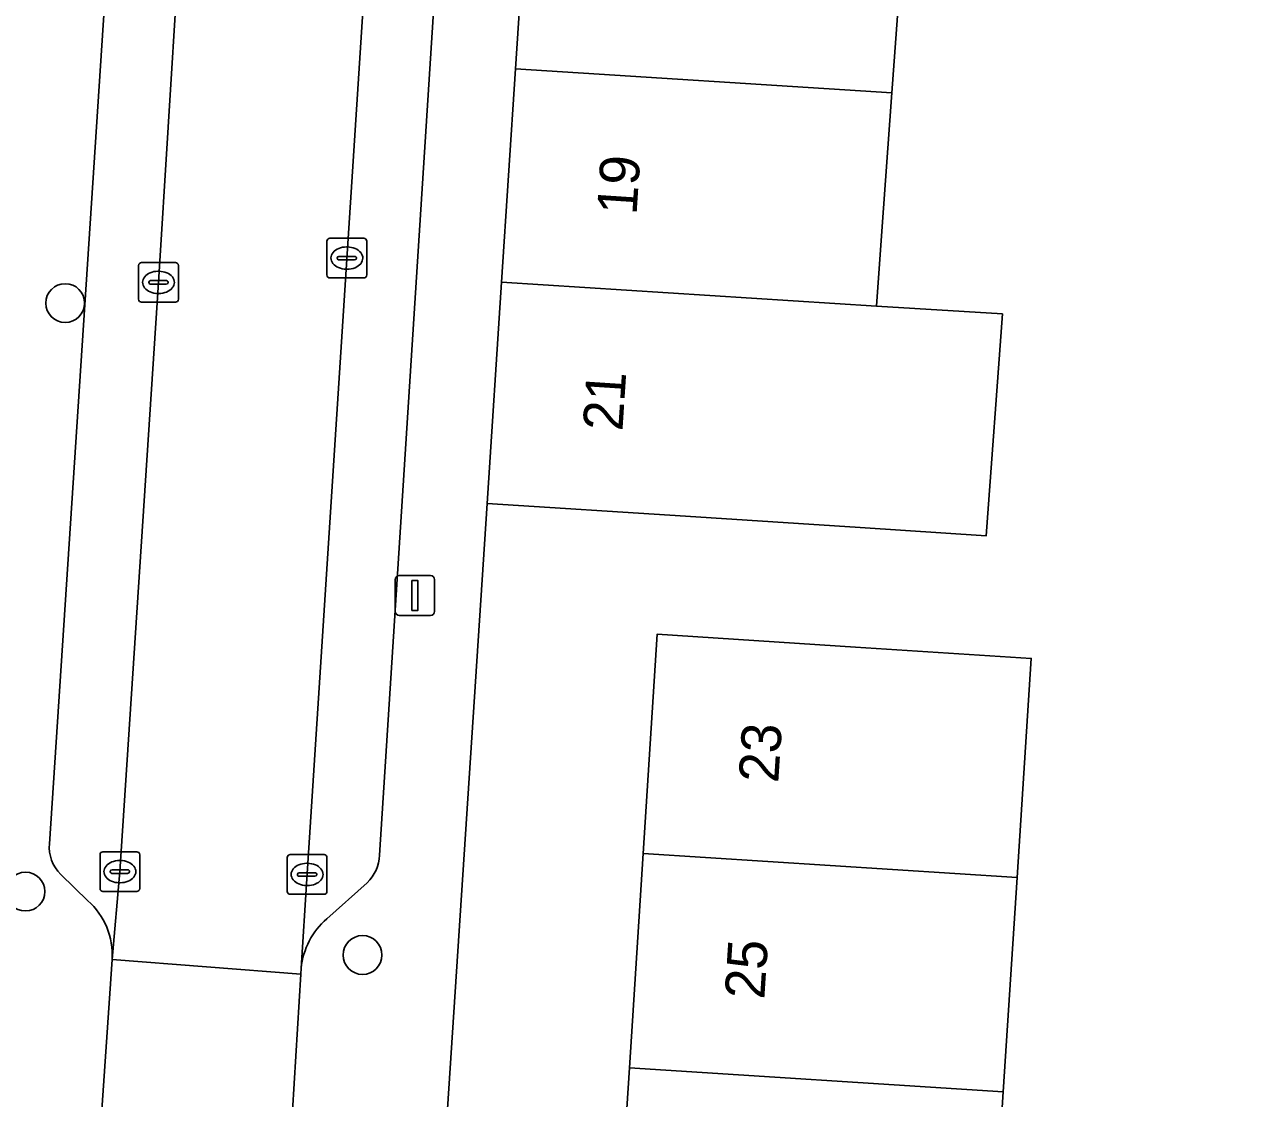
# Model space of a CAD drawing. Extents: x 160349 to 161355, y 381727 to 382854.
# Drawn here: x 160561.12 to 160592.13, y 382185.94 to 382212.98 of the extents above; entities that cross this region are included whole.
import ezdxf

# ---------------------------------------------------------------- set-up
doc = ezdxf.new("R2010")
doc.units = 0
for name, color, linetype in [('IMGEO_Boom', 7, 'Continuous'), ('IMGEO_Erf', 7, 'Continuous'), ('IMGEO_Kolk', 7, 'Continuous'), ('IMGEO_Lichtmast', 7, 'Continuous'), ('IMGEO_Pand', 7, 'Continuous'), ('IMGEO_Pand_nummerreeks', 7, 'Continuous'), ('IMGEO_Parkeervlak_open', 7, 'Continuous'), ('IMGEO_Rijbaan_lokaal_open', 7, 'Continuous'), ('IMGEO_Voetpad_open', 7, 'Continuous')]:
    doc.layers.add(name, color=color, linetype=linetype)

msp = doc.modelspace()

# ---------------------------------------------------------------- linework, layer by layer
at = {"layer": 'IMGEO_Boom'}
for centre in [(160562.141, 382205.966), (160561.14, 382191.148), (160569.628, 382189.551)]:
    msp.add_circle(centre, 0.489, dxfattribs=at)
at = {"layer": 'IMGEO_Erf'}
msp.add_lwpolyline([(160598.291, 382223.527), (160574.354, 382225.146), (160574.19, 382222.775), (160581.314, 382222.32), (160581.462, 382224.509), (160586.548, 382224.183), (160586.21, 382219.195), (160586.024, 382216.454), (160583.35, 382216.629), (160582.958, 382211.262), (160582.695, 382207.663), (160582.565, 382205.893), (160585.741, 382205.692), (160585.332, 382200.108), (160582.157, 382200.314), (160577.756, 382200.599), (160572.766, 382200.922), (160570.733, 382169.923)], dxfattribs=at)
msp.add_lwpolyline([(160586.11, 382191.501), (160585.762, 382186.108), (160585.416, 382180.724), (160585.069, 382175.331), (160588.372, 382175.119), (160588.014, 382169.565), (160584.711, 382169.778), (160580.285, 382170.063), (160575.295, 382170.384), (160575.652, 382175.937), (160576, 382181.329), (160576.346, 382186.714), (160576.693, 382192.107), (160577.049, 382197.63), (160582.039, 382197.306), (160586.465, 382197.018)], close=True, dxfattribs=at)
at = {"layer": 'IMGEO_Kolk'}
for p, q in [((160568.807, 382207.6), (160569.659, 382207.6)), ((160568.732, 382206.674), (160568.732, 382207.526)), ((160569.22, 382207.38), (160569.245, 382207.38)), ((160569.733, 382207.526), (160569.733, 382206.674)), ((160564.064, 382206.988), (160564.916, 382206.988)), ((160568.991, 382207.094), (160568.991, 382207.106)), ((160569.429, 382207.057), (160569.031, 382207.057)), ((160569.034, 382207.143), (160569.432, 382207.143)), ((160569.475, 382207.106), (160569.475, 382207.094)), ((160563.989, 382206.062), (160563.989, 382206.914)), ((160564.477, 382206.768), (160564.502, 382206.768)), ((160564.99, 382206.914), (160564.99, 382206.062)), ((160569.243, 382206.82), (160569.218, 382206.82)), ((160564.248, 382206.482), (160564.248, 382206.494)), ((160564.686, 382206.445), (160564.288, 382206.445)), ((160564.291, 382206.531), (160564.689, 382206.531)), ((160564.732, 382206.494), (160564.732, 382206.482)), ((160569.659, 382206.6), (160568.807, 382206.6)), ((160564.5, 382206.208), (160564.475, 382206.208)), ((160564.916, 382205.988), (160564.064, 382205.988)), ((160563.092, 382192.15), (160563.944, 382192.15)), ((160567.806, 382192.08), (160568.658, 382192.08)), ((160563.017, 382191.224), (160563.017, 382192.076)), ((160563.505, 382191.93), (160563.53, 382191.93)), ((160564.018, 382192.076), (160564.018, 382191.224)), ((160567.731, 382191.154), (160567.731, 382192.006)), ((160568.219, 382191.86), (160568.244, 382191.86)), ((160568.732, 382192.006), (160568.732, 382191.154)), ((160563.276, 382191.644), (160563.276, 382191.656)), ((160563.714, 382191.607), (160563.316, 382191.607)), ((160563.319, 382191.693), (160563.717, 382191.693)), ((160563.76, 382191.656), (160563.76, 382191.644)), ((160567.99, 382191.574), (160567.99, 382191.586)), ((160568.428, 382191.537), (160568.03, 382191.537)), ((160568.033, 382191.623), (160568.431, 382191.623)), ((160568.474, 382191.586), (160568.474, 382191.574)), ((160563.944, 382191.15), (160563.092, 382191.15)), ((160563.528, 382191.37), (160563.503, 382191.37)), ((160568.242, 382191.3), (160568.217, 382191.3)), ((160568.658, 382191.08), (160567.806, 382191.08))]:
    msp.add_line(p, q, dxfattribs=at)
for points in [[(160568.807, 382207.6), (160569.659, 382207.6)], [(160568.732, 382206.674), (160568.732, 382207.526)], [(160569.733, 382207.526), (160569.733, 382206.674)], [(160564.064, 382206.988), (160564.916, 382206.988)], [(160563.989, 382206.062), (160563.989, 382206.914)], [(160564.99, 382206.914), (160564.99, 382206.062)], [(160569.659, 382206.6), (160568.807, 382206.6)], [(160564.916, 382205.988), (160564.064, 382205.988)], [(160563.092, 382192.15), (160563.944, 382192.15)], [(160567.806, 382192.08), (160568.658, 382192.08)], [(160563.017, 382191.224), (160563.017, 382192.076)], [(160564.018, 382192.076), (160564.018, 382191.224)], [(160567.731, 382191.154), (160567.731, 382192.006)], [(160568.732, 382192.006), (160568.732, 382191.154)], [(160563.944, 382191.15), (160563.092, 382191.15)], [(160568.658, 382191.08), (160567.806, 382191.08)]]:
    msp.add_lwpolyline(points, dxfattribs=at)
for centre, radius, start, end in [((160568.809, 382207.524), 0.0765, 91.552, 178.448), ((160568.809, 382207.524), 0.0765, 91.552, 178.448), ((160569.657, 382207.524), 0.0765, 1.552, 88.448), ((160569.657, 382207.524), 0.0765, 1.552, 88.448), ((160564.066, 382206.912), 0.0765, 91.552, 178.448), ((160564.066, 382206.912), 0.0765, 91.552, 178.448), ((160564.914, 382206.912), 0.0765, 1.552, 88.448), ((160564.914, 382206.912), 0.0765, 1.552, 88.448), ((160569.031, 382207.103), 0.0403, 85.8775, 175.7526), ((160569.028, 382207.093), 0.0366, 178.938, 274.7102), ((160569.432, 382207.1), 0.043, 264.8664, 352.4533), ((160569.436, 382207.105), 0.0386, 1.7309, 96.639), ((160568.809, 382206.676), 0.0765, 181.552, 268.448), ((160568.809, 382206.676), 0.0765, 181.552, 268.448), ((160569.657, 382206.676), 0.0765, 271.552, 358.448), ((160569.657, 382206.676), 0.0765, 271.552, 358.448), ((160564.288, 382206.491), 0.0403, 85.8775, 175.7526), ((160564.285, 382206.481), 0.0366, 178.938, 274.7102), ((160564.689, 382206.488), 0.043, 264.8664, 352.4533), ((160564.693, 382206.493), 0.0386, 1.7309, 96.639), ((160564.066, 382206.064), 0.0765, 181.552, 268.448), ((160564.066, 382206.064), 0.0765, 181.552, 268.448), ((160564.914, 382206.064), 0.0765, 271.552, 358.448), ((160564.914, 382206.064), 0.0765, 271.552, 358.448), ((160563.094, 382192.074), 0.0765, 91.552, 178.448), ((160563.094, 382192.074), 0.0765, 91.552, 178.448), ((160563.942, 382192.074), 0.0765, 1.552, 88.448), ((160563.942, 382192.074), 0.0765, 1.552, 88.448), ((160567.808, 382192.004), 0.0765, 91.552, 178.448), ((160567.808, 382192.004), 0.0765, 91.552, 178.448), ((160568.656, 382192.004), 0.0765, 1.552, 88.448), ((160568.656, 382192.004), 0.0765, 1.552, 88.448), ((160563.316, 382191.653), 0.0403, 85.8775, 175.7526), ((160563.313, 382191.643), 0.0366, 178.938, 274.7102), ((160563.717, 382191.65), 0.043, 264.8664, 352.4533), ((160563.721, 382191.655), 0.0386, 1.7309, 96.639), ((160568.03, 382191.583), 0.0403, 85.8775, 175.7526), ((160568.027, 382191.573), 0.0366, 178.938, 274.7102), ((160568.431, 382191.58), 0.043, 264.8664, 352.4533), ((160568.435, 382191.585), 0.0386, 1.7309, 96.639), ((160563.094, 382191.226), 0.0765, 181.552, 268.448), ((160563.094, 382191.226), 0.0765, 181.552, 268.448), ((160563.942, 382191.226), 0.0765, 271.552, 358.448), ((160563.942, 382191.226), 0.0765, 271.552, 358.448), ((160567.808, 382191.156), 0.0765, 181.552, 268.448), ((160567.808, 382191.156), 0.0765, 181.552, 268.448), ((160568.656, 382191.156), 0.0765, 271.552, 358.448), ((160568.656, 382191.156), 0.0765, 271.552, 358.448)]:
    msp.add_arc(centre, radius, start, end, dxfattribs=at)
for centre, major_axis, ratio, start_param, end_param in [((160569.219, 382207.1), (-0.387, 0.002), 0.722429, 4.712389, 7.853982), ((160569.244, 382207.1), (-0.39, 0.002), 0.717154, 1.570796, 4.712389), ((160564.476, 382206.488), (-0.387, 0.002), 0.722429, 4.712389, 7.853982), ((160564.501, 382206.488), (-0.39, 0.002), 0.717154, 1.570796, 4.712389), ((160563.504, 382191.65), (-0.387, 0.002), 0.722429, 4.712389, 7.853982), ((160563.529, 382191.65), (-0.39, 0.002), 0.717154, 1.570796, 4.712389), ((160568.218, 382191.58), (-0.387, 0.002), 0.722429, 4.712389, 7.853982), ((160568.243, 382191.58), (-0.39, 0.002), 0.717154, 1.570796, 4.712389)]:
    msp.add_ellipse(centre, major_axis=major_axis, ratio=ratio, start_param=start_param, end_param=end_param, dxfattribs=at)
at = {"layer": 'IMGEO_Lichtmast'}
for p, q in [((160570.452, 382198.203), (160570.452, 382199.003)), ((160570.452, 382199.003), (160570.452, 382198.203)), ((160570.552, 382199.103), (160571.342, 382199.103)), ((160571.342, 382199.103), (160570.552, 382199.103)), ((160571.442, 382199.003), (160571.442, 382198.203)), ((160571.442, 382198.203), (160571.442, 382199.003)), ((160571.342, 382198.103), (160570.552, 382198.103)), ((160570.552, 382198.103), (160571.342, 382198.103))]:
    msp.add_line(p, q, dxfattribs=at)
msp.add_lwpolyline([(160570.872, 382198.978), (160571.022, 382198.978), (160571.022, 382198.228), (160570.872, 382198.228), (160570.872, 382198.978)], dxfattribs=at)
for centre, start, end in [((160570.552, 382199.003), 90, 180), ((160570.552, 382199.003), 90, 180), ((160571.342, 382199.003), 0, 90), ((160571.342, 382199.003), 360, 90), ((160570.552, 382198.203), 180, 270), ((160570.552, 382198.203), 180, 270), ((160571.342, 382198.203), 270, 0), ((160571.342, 382198.203), 270, 0)]:
    msp.add_arc(centre, 0.1, start, end, dxfattribs=at)
at = {"layer": 'IMGEO_Pand'}
for points in [[(160573.829, 382217.237), (160573.479, 382211.868), (160582.958, 382211.262), (160583.35, 382216.629)], [(160582.958, 382211.262), (160573.479, 382211.868), (160573.129, 382206.49), (160582.565, 382205.893), (160582.695, 382207.663)], [(160585.741, 382205.692), (160582.565, 382205.893), (160573.129, 382206.49), (160572.766, 382200.922), (160577.756, 382200.599), (160582.157, 382200.314), (160585.332, 382200.108)], [(160586.11, 382191.501), (160586.465, 382197.018), (160582.039, 382197.306), (160577.049, 382197.63), (160576.693, 382192.107)], [(160585.762, 382186.108), (160586.11, 382191.501), (160576.693, 382192.107), (160576.346, 382186.714)], [(160585.762, 382186.108), (160576.346, 382186.714), (160576, 382181.329), (160585.416, 382180.724)]]:
    msp.add_lwpolyline(points, close=True, dxfattribs=at)
at = {"layer": 'IMGEO_Parkeervlak_open'}
for points in [[(160570.241, 382222.18), (160570.065, 382219.938), (160569.235, 382207.072), (160568.223, 382191.469), (160568.081, 382189.22)], [(160563.32, 382189.437), (160563.515, 382191.65), (160564.492, 382206.488), (160565.465, 382222.138)], [(160563.524, 382219.506), (160561.741, 382192.353)], [(160570.058, 382192.067), (160571.781, 382219.087)], [(160562.03, 382191.582), (160562.71, 382190.916)], [(160568.728, 382190.463), (160569.74, 382191.372)]]:
    msp.add_lwpolyline(points, dxfattribs=at)
for centre, radius, start, end in [((160562.701, 382192.273), 0.963, 175.2472, 225.8486), ((160569.058, 382192.104), 1.001, 312.9606, 357.8661), ((160561.521, 382189.561), 1.803, 356.0714, 48.7551), ((160569.976, 382189.023), 1.905, 130.9258, 174.0789)]:
    msp.add_arc(centre, radius, start, end, dxfattribs=at)
at = {"layer": 'IMGEO_Rijbaan_lokaal_open'}
msp.add_lwpolyline([(160565.832, 382227.828), (160565.623, 382225.135), (160565.465, 382222.138), (160564.492, 382206.488), (160563.515, 382191.65), (160563.32, 382189.437), (160568.072, 382189.072), (160568.081, 382189.22), (160568.223, 382191.469), (160569.235, 382207.072), (160570.065, 382219.938), (160570.241, 382222.18), (160570.623, 382233.066)], dxfattribs=at)
msp.add_lwpolyline([(160562.945, 382183.938), (160567.738, 382183.56), (160568.072, 382189.072), (160563.32, 382189.437)], close=True, dxfattribs=at)
at = {"layer": 'IMGEO_Voetpad_open'}
for points in [[(160572.766, 382200.922), (160573.129, 382206.49), (160573.479, 382211.868), (160573.829, 382217.237), (160574.19, 382222.775), (160574.354, 382225.146), (160574.045, 382225.164)], [(160561.741, 382192.353), (160563.524, 382219.506)], [(160571.781, 382219.087), (160570.058, 382192.067)], [(160565.766, 382126.389), (160565.949, 382129.689), (160566.311, 382135.361), (160566.653, 382140.732), (160566.999, 382146.163), (160569.174, 382145.999), (160570.578, 382167.565), (160570.594, 382167.804), (160570.733, 382169.923), (160572.766, 382200.922)], [(160562.71, 382190.916), (160562.03, 382191.582)], [(160569.74, 382191.372), (160568.728, 382190.463)], [(160562.945, 382183.938), (160563.32, 382189.437)], [(160568.081, 382189.22), (160568.072, 382189.072), (160567.738, 382183.56)]]:
    msp.add_lwpolyline(points, dxfattribs=at)
for centre, radius, start, end in [((160562.701, 382192.273), 0.963, 175.2472, 225.8486), ((160569.058, 382192.104), 1.001, 312.9606, 357.8661), ((160561.521, 382189.561), 1.803, 356.0714, 48.7551), ((160569.976, 382189.023), 1.905, 130.9258, 174.0789)]:
    msp.add_arc(centre, radius, start, end, dxfattribs=at)

# ---------------------------------------------------------------- texts
at = {"layer": 'IMGEO_Pand_nummerreeks'}
for s, rotation, p in [('19', 86.2717, (160576.526, 382208.17)), ('21', 86.2703, (160576.171, 382202.729)), ('23', 86.3166, (160580.094, 382193.87)), ('25', 86.3166, (160579.743, 382188.421))]:
    msp.add_text(s, height=1, rotation=rotation, dxfattribs=at).set_placement(p)

doc.saveas('drawing.dxf')
